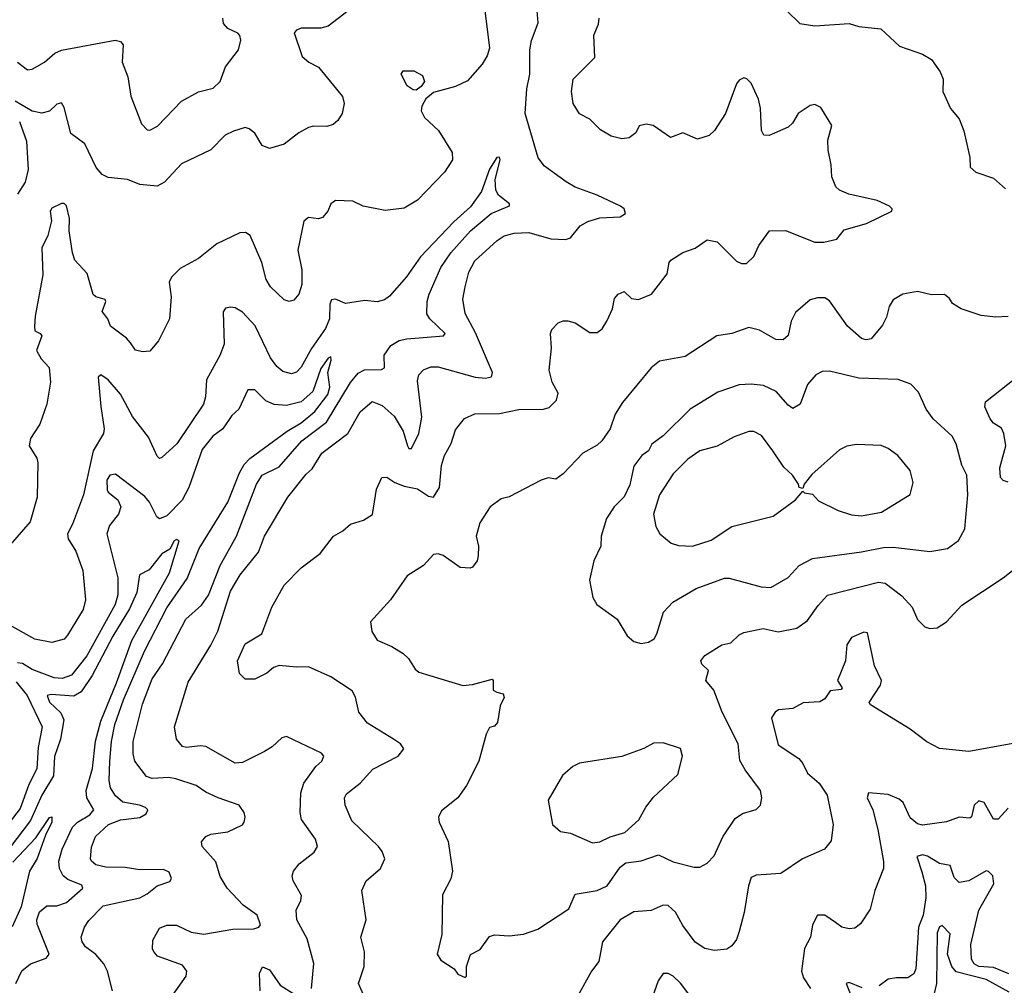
# Model space of a CAD drawing. Extents: x 1995161 to 2088924, y 769148 to 906007.
# Tile 279 of 335: x 2035223 to 2039249, y 869878 to 873829. Entities that reach past the tile are written whole.
import ezdxf

# ---------------------------------------------------------------- set-up
doc = ezdxf.new("R2010")
doc.units = 0

msp = doc.modelspace()

# ---------------------------------------------------------------- linework, layer by layer
at = {"layer": '0CON20XD'}
for points in [[(2037112.7, 873965), (2037145, 873712.5), (2037135, 873680.8), (2037115, 873647.1), (2037055, 873578.9), (2037005, 873554.5), (2036915, 873530), (2036884.7, 873505.3), (2036868.1, 873475), (2036865.6, 873455), (2036878.2, 873428.2), (2036935.6, 873375), (2036991.4, 873285), (2036993.8, 873255), (2036960, 873205), (2036850.3, 873089.7), (2036795, 873057.1), (2036717.7, 873047.7), (2036627.5, 873065), (2036585, 873086.2), (2036515, 873089.2), (2036496, 873075), (2036483.8, 873045), (2036461.2, 873018.8), (2036445, 873013.8), (2036405, 873018.8), (2036385.8, 873004.2), (2036360.9, 872885), (2036377.2, 872805), (2036376.6, 872745), (2036364.6, 872705.4), (2036345, 872680.8), (2036325, 872675.8), (2036305, 872682.5), (2036249.4, 872735), (2036231.1, 872765), (2036214.2, 872835), (2036165.5, 872945), (2036147.3, 872957.3), (2036123.1, 872956.9), (2036029.2, 872910.8), (2035955, 872851.1), (2035879.1, 872810.9), (2035844.2, 872775), (2035834.3, 872755), (2035842.9, 872695), (2035835.7, 872605), (2035791.4, 872515), (2035755, 872472.5), (2035725, 872470), (2035696.4, 872476.4), (2035676, 872506)], [(2036565.9, 873864.1), (2036485, 873801.8), (2036455, 873793.8), (2036375, 873794.2), (2036355, 873786), (2036346, 873775), (2036378.1, 873678.1), (2036405.3, 873655.3), (2036445, 873634.4), (2036543.6, 873513.6), (2036550.6, 873485), (2036541.4, 873445), (2036524.5, 873415.5), (2036505, 873399.2), (2036478.8, 873391.2), (2036425, 873392.5), (2036405, 873387.5), (2036365, 873365.7), (2036305, 873319.1), (2036245, 873301.1), (2036215, 873313.8), (2036185, 873364), (2036162.4, 873382.4), (2036145, 873387.1), (2036097.1, 873372.9), (2036064, 873356), (2036005, 873295.6), (2035885, 873238.6), (2035815, 873163.8), (2035785, 873148), (2035715, 873154), (2035664.1, 873174.1), (2035585, 873183.1), (2035560.8, 873195), (2035536.4, 873223.6), (2035490, 873320), (2035432.7, 873362.7), (2035405, 873468.8), (2035395, 873488), (2035375, 873482.2), (2035345, 873454.6), (2035314, 873446), (2035275, 873454.2), (2035205, 873495.3)], [(2036417.1, 869865), (2036426.2, 869966.2), (2036398.3, 870068.3), (2036356.9, 870145), (2036354.4, 870185), (2036373.3, 870225), (2036375.6, 870245), (2036341.4, 870305), (2036337.1, 870325), (2036342.5, 870345), (2036365.6, 870374.4), (2036427.6, 870422.4), (2036441.1, 870445), (2036433.5, 870475), (2036375.3, 870555.3), (2036370.4, 870585), (2036372.5, 870665), (2036385.4, 870705), (2036435, 870772.3), (2036458.7, 870795), (2036467.3, 870815), (2036457.4, 870827.4), (2036315, 870896), (2036295, 870890), (2036256.4, 870853.6), (2036223.8, 870833.8), (2036135, 870788.8), (2036105, 870786.2), (2035985, 870854.5), (2035962, 870858), (2035905, 870850), (2035889.2, 870855), (2035864.4, 870885), (2035857.1, 870935), (2035912.3, 871117.7), (2036005, 871269.2), (2036033, 871327), (2036085, 871490.4), (2036125, 871557.7), (2036199.6, 871650.4), (2036225, 871715.6), (2036320, 871875), (2036395, 871969.1), (2036419.2, 871990.8), (2036458.2, 872055), (2036565.2, 872134.8), (2036615, 872224.4), (2036665, 872265.8), (2036705, 872249.4), (2036755, 872205.6), (2036791.6, 872145), (2036808.9, 872085), (2036815, 872074.2), (2036825, 872074.2), (2036855.4, 872135), (2036867.8, 872202.2), (2036850.6, 872350.6), (2036855, 872376), (2036875, 872396.2), (2036905, 872407.9), (2036935, 872408.8), (2037086.1, 872366.1), (2037127.7, 872362.3), (2037152.8, 872367.2), (2037156.2, 872385), (2037087.7, 872547.7), (2037045, 872626.2), (2037035.4, 872685), (2037045.4, 872735), (2037060.4, 872795), (2037085, 872841.9), (2037175.8, 872925), (2037205, 872944.4), (2037245, 872954.5), (2037305, 872957.3), (2037395, 872932.2), (2037455, 872928.9), (2037475, 872935.7), (2037515, 872984.5), (2037546.7, 873003.3), (2037595, 873017.1), (2037678.2, 873021.8), (2037700, 873035), (2037694.4, 873054.4), (2037680, 873065), (2037585, 873110.9), (2037495, 873143.8), (2037458.6, 873165), (2037369.1, 873229.1), (2037343.9, 873263.9), (2037290, 873445), (2037297.3, 873545), (2037309.3, 873605), (2037309.7, 873705), (2037316.5, 873743.5), (2037343.1, 873815), (2037339.1, 873865)], [(2038360, 873865), (2038412.7, 873812.7), (2038475, 873803.1), (2038615, 873812.5), (2038655, 873800), (2038745, 873790.6), (2038820.3, 873720.3), (2038915, 873686.9), (2038951.2, 873665), (2038986.7, 873615), (2039000, 873585), (2038997.5, 873535), (2039028.8, 873465), (2039065, 873422.5), (2039084.1, 873374.1), (2039108, 873265), (2039110, 873225), (2039133.3, 873205), (2039205, 873179.5), (2039255, 873135.8)], [(2035215, 873654.3), (2035255, 873624), (2035275, 873626), (2035325, 873654.4), (2035367.8, 873692.2), (2035395, 873703.8), (2035614.4, 873744.4), (2035635, 873738.6), (2035646.9, 873725), (2035642.5, 873655), (2035665.8, 873595), (2035677.5, 873515), (2035722, 873402), (2035745, 873377.5), (2035755, 873376.7), (2035786.6, 873393.4), (2035885, 873495.8), (2035955, 873532.9), (2036015, 873548.1), (2036042.9, 873575), (2036065, 873636), (2036118.8, 873705), (2036128, 873745), (2036123.9, 873763.9), (2036115, 873773.3), (2036075, 873792.5), (2036056.7, 873813.3), (2036053.5, 873835)], [(2036644.3, 869805), (2036609.4, 869885), (2036632, 869955), (2036633.3, 870015), (2036618.6, 870075), (2036640, 870145), (2036622.5, 870265), (2036640, 870305), (2036698.8, 870355), (2036715.8, 870395), (2036705.7, 870425), (2036690, 870445), (2036580.9, 870550.9), (2036554.4, 870615), (2036551.2, 870645), (2036559.2, 870660.8), (2036615, 870704.2), (2036667.6, 870762.4), (2036770.8, 870815), (2036794, 870845), (2036780, 870865), (2036751.9, 870885), (2036645, 870950), (2036610.6, 870995), (2036596.4, 871056.4), (2036582.4, 871082.4), (2036495, 871140), (2036405, 871180.8), (2036355, 871178.8), (2036285, 871186.7), (2036261.7, 871178.3), (2036233.3, 871155), (2036185, 871130.8), (2036145, 871130.8), (2036122.7, 871152.7), (2036113.8, 871205), (2036145, 871274.2), (2036213.3, 871315), (2036254.2, 871425), (2036304.3, 871515), (2036375, 871585.6), (2036452.5, 871645), (2036506.2, 871715), (2036545, 871737.5), (2036576.7, 871765), (2036629.1, 871780.9), (2036665.7, 871804.3), (2036683, 871907), (2036704.1, 871955.9), (2036725, 871956.2), (2036758, 871935), (2036795, 871920), (2036849.5, 871909.5), (2036895, 871879.5), (2036916, 871875), (2036939.4, 871915), (2036948.4, 872005), (2036960.9, 872045), (2036987.1, 872095), (2037005, 872150), (2037042.7, 872197.3), (2037085, 872215.5), (2037185, 872216.9), (2037265, 872233.6), (2037365.5, 872234.5), (2037388, 872242), (2037418.3, 872271.7), (2037425, 872300), (2037400.6, 872345), (2037388.6, 872395), (2037398, 872485), (2037393.3, 872545), (2037399.3, 872560.7), (2037425, 872587.5), (2037445, 872596.7), (2037465, 872596.7), (2037495, 872588), (2037555, 872548), (2037585, 872549.2), (2037605, 872563.8), (2037624.5, 872595.5), (2037647.5, 872645), (2037655, 872687.5), (2037670, 872705), (2037695, 872716.7), (2037725, 872688), (2037753.9, 872683.9), (2037806.7, 872705), (2037835, 872742.5), (2037871.2, 872788.8), (2037879.2, 872835), (2037886.2, 872845), (2037935, 872876), (2037985.7, 872894.3), (2038035, 872928), (2038075, 872920), (2038155, 872840.8), (2038175, 872830.8), (2038195, 872831.2), (2038225, 872860), (2038246.2, 872905), (2038290, 872965), (2038355, 872965.6), (2038475, 872917.9), (2038511.7, 872918.3), (2038565, 872930), (2038595, 872968), (2038685.5, 872994.5), (2038790, 873045), (2038791.2, 873055), (2038780, 873065), (2038729.1, 873089.1), (2038613.3, 873115), (2038575, 873130.6), (2038560.8, 873145), (2038544.2, 873185), (2038542, 873235), (2038528.6, 873295), (2038527.5, 873335), (2038543.8, 873395), (2038499.5, 873469.5), (2038475, 873481.2), (2038455, 873478), (2038406, 873445), (2038384, 873405), (2038365, 873389.2), (2038287.5, 873355), (2038266.1, 873356.1), (2038256.2, 873375), (2038253.2, 873466.8), (2038245, 873503.3), (2038215, 873568.8), (2038197.1, 873587.1), (2038185, 873591.2), (2038165, 873581.2), (2038155, 873566.7), (2038110, 873445), (2038064.6, 873375.4), (2038043.3, 873355), (2037995, 873339.2), (2037935, 873365.6), (2037885, 873346.9), (2037813.3, 873395), (2037785, 873401.5), (2037756.2, 873393.8), (2037742.2, 873365), (2037715, 873345.6), (2037685, 873340.6), (2037641.3, 873351.3), (2037597.7, 873377.7), (2037555, 873421.2), (2037513, 873443), (2037486, 873485), (2037479.4, 873535), (2037486, 873585), (2037575.8, 873674.2), (2037570.8, 873765), (2037590, 873810), (2037593.1, 873835)], [(2036845, 873540), (2036831.8, 873541.8), (2036808.3, 873558.3), (2036783.8, 873605), (2036791.2, 873618.8), (2036835, 873618.6), (2036870.7, 873600.7), (2036878.6, 873575), (2036865.3, 873554.7), (2036845, 873540)], [(2035222.4, 873412.4), (2035250.9, 873330.9), (2035258.3, 873215), (2035246.3, 873163.7), (2035215, 873114.6)], [(2035855.4, 869845), (2035904.3, 869915), (2035907.5, 869935), (2035889.6, 869959.6), (2035787.3, 869997.3), (2035772.7, 870012.7), (2035766, 870026), (2035767.3, 870062.7), (2035795, 870111.2), (2035825, 870124.2), (2035865, 870123.3), (2035924.7, 870094.7), (2035976.6, 870086.6), (2036095, 870107.4), (2036181.3, 870108.7), (2036200.6, 870115), (2036207.7, 870125), (2036194.5, 870165), (2036136.9, 870205), (2036071.9, 870275), (2036043.4, 870323.4), (2036025, 870383.3), (2035970, 870445), (2035967.5, 870465), (2035983.9, 870486.1), (2036005, 870496), (2036075, 870506), (2036135, 870533.8), (2036141.2, 870545), (2036146, 870565), (2036141.2, 870585), (2036121.2, 870615), (2036035, 870644.5), (2035985, 870668.2), (2035945, 870695.4), (2035862.2, 870722.2), (2035832.6, 870727.4), (2035765, 870724), (2035741.7, 870731.8), (2035693.8, 870795), (2035686.8, 870825), (2035687.2, 870875), (2035725, 871027.5), (2035765, 871131.9), (2035806.8, 871193.2), (2035902.5, 871375), (2035966.5, 871433.5), (2035995.8, 871474.2), (2036042.9, 871595), (2036110, 871715), (2036192.3, 871927.7), (2036214.6, 871965), (2036285, 871998.8), (2036377.2, 872105), (2036478.3, 872181.7), (2036575.5, 872344.5), (2036608, 872382), (2036633.6, 872396.4), (2036702.7, 872397.3), (2036715, 872404.2), (2036713.8, 872456.2), (2036741.5, 872495), (2036775, 872515.3), (2036806.8, 872523.2), (2036956.7, 872535), (2036963.8, 872545), (2036900.8, 872605), (2036888.8, 872625), (2036890, 872675), (2036897.4, 872705), (2036945.2, 872815), (2036986.2, 872875), (2037066.9, 872965), (2037150.9, 873035), (2037226.4, 873066.4), (2037226.7, 873075), (2037180.7, 873110.7), (2037170.9, 873130.9), (2037168.2, 873175), (2037188.5, 873255), (2037185.6, 873265.6), (2037175, 873264.2), (2037145, 873217.5), (2037111.7, 873125), (2037067.2, 873062.8), (2036998, 873002), (2036862, 872858), (2036805, 872776.7), (2036735, 872696.6), (2036715, 872682.8), (2036685, 872674.6), (2036635, 872678.9), (2036555, 872667.3), (2036515, 872684.5), (2036498, 872682), (2036492.1, 872665), (2036490.3, 872605), (2036473.9, 872565), (2036416.2, 872483.8), (2036375, 872407.1), (2036355, 872386.4), (2036335, 872380), (2036298.8, 872388.8), (2036275, 872409.1), (2036249.3, 872445), (2036186.3, 872576.3), (2036135, 872631.2), (2036105, 872648.9), (2036085, 872652.9), (2036065, 872647.5), (2036055, 872632.5), (2036059.8, 872500.2), (2036041.8, 872455), (2035986.9, 872355), (2035983.8, 872285), (2035975.4, 872255), (2035866.4, 872093.6), (2035805, 872037.5), (2035795, 872032.5), (2035785, 872042.5), (2035750.1, 872120.1), (2035685, 872205.3), (2035635.9, 872295.9), (2035585, 872355.3), (2035555, 872375.6), (2035544.7, 872365.3), (2035555.8, 872245.7), (2035569.2, 872155), (2035565.5, 872135.5), (2035524.5, 872065), (2035484.7, 871885), (2035440, 871765), (2035419.1, 871725), (2035422.1, 871705), (2035453.5, 871653.5), (2035481.5, 871575), (2035491.9, 871455), (2035482.5, 871415), (2035419.4, 871310.6), (2035405, 871294.4), (2035355, 871280.5), (2035285, 871293.5), (2035135, 871377.5)], [(2035676, 872506), (2035660, 872525), (2035594.2, 872575), (2035584.2, 872605), (2035560, 872635), (2035576, 872675), (2035573.6, 872683.6), (2035535, 872694), (2035523.6, 872703.6), (2035500, 872790), (2035448.9, 872845), (2035438.9, 872875), (2035425.4, 872965), (2035427.1, 873015), (2035415, 873066.7), (2035405, 873076.7), (2035395, 873076.2), (2035355, 873058), (2035348.6, 873045), (2035352.9, 873005), (2035338.6, 872945), (2035314.6, 872895.4), (2035318.2, 872785), (2035286.2, 872615), (2035283.6, 872573.6), (2035285.7, 872555.7), (2035307.5, 872545), (2035313.3, 872535), (2035292, 872475), (2035311.1, 872441.1), (2035344.2, 872405), (2035349.2, 872345), (2035334.3, 872255), (2035305.8, 872174.2), (2035282.2, 872137.8), (2035268.1, 872115), (2035262.5, 872085), (2035292.9, 872035), (2035297.8, 872015), (2035294.4, 871875), (2035266.2, 871773.8), (2035185, 871680)], [(2039265, 872614.5), (2039215, 872611.2), (2039155, 872618), (2039072.5, 872645), (2039037, 872667), (2039025, 872687.5), (2039005, 872703.8), (2038952.3, 872702.3), (2038895, 872716.2), (2038835, 872706), (2038795, 872682), (2038778.6, 872655), (2038768.3, 872611.7), (2038751.7, 872578.3), (2038705, 872523.3), (2038685, 872518.9), (2038665, 872524.4), (2038608.6, 872575), (2038535, 872678), (2038515, 872690), (2038485, 872690.8), (2038455, 872682.5), (2038395, 872630.8), (2038378.5, 872595), (2038365, 872536.7), (2038345, 872518.6), (2038315, 872519.4), (2038248, 872558), (2038205, 872569.4), (2038135.4, 872544.6), (2038074.6, 872535.4), (2037945, 872450.6), (2037839.3, 872430.7), (2037805, 872404.3), (2037687.8, 872262.2), (2037658.5, 872215), (2037637.3, 872155), (2037604.3, 872105), (2037585, 872087.1), (2037525.4, 872054.6), (2037445, 871970.6), (2037415, 871948.8), (2037385, 871954), (2037355.8, 871944.2), (2037225, 871876.2), (2037192.3, 871867.7), (2037147.5, 871835), (2037105, 871770), (2037090, 871715), (2037098.8, 871675), (2037098, 871635), (2037093.8, 871615), (2037075, 871588.8), (2037065, 871584), (2037025, 871587.1), (2036955, 871635.7), (2036935, 871642.9), (2036915, 871640.8), (2036875, 871595.8), (2036807.4, 871552.6), (2036739.2, 871455), (2036657.5, 871365), (2036663.5, 871325), (2036685, 871289.4), (2036744.5, 871264.5), (2036791.2, 871235), (2036813.3, 871215), (2036840.9, 871170.9), (2036855, 871159.2), (2037035, 871104.4), (2037075, 871107.8), (2037155, 871130), (2037160, 871125), (2037160, 871085), (2037175, 871077.5), (2037200, 871070), (2037203.8, 871055), (2037188.3, 871021.7), (2037177, 870953), (2037165, 870937.5), (2037145, 870932.5), (2037130.8, 870905), (2037101.4, 870795), (2037050, 870695), (2037015.4, 870644.6), (2036948.6, 870591.4), (2036936, 870565), (2036938, 870545), (2036975.6, 870465.6), (2036993.3, 870345), (2036986.2, 870313.8), (2036952.9, 870247.1), (2036949.2, 870085), (2036930.8, 870005), (2036945, 869980), (2037000, 869945), (2037015, 869922.5), (2037045, 869910)], [(2035602.9, 869855), (2035582.5, 869935), (2035567.9, 869965), (2035534.1, 870004.1), (2035492.2, 870035), (2035478.5, 870055), (2035474.6, 870075), (2035489.1, 870115), (2035506.6, 870143.4), (2035565, 870202.5), (2035715, 870235.8), (2035745, 870251.2), (2035785, 870284.3), (2035837.2, 870302.8), (2035844.4, 870315), (2035835, 870340), (2035811.6, 870351.6), (2035715, 870350.6), (2035655, 870359.5), (2035575, 870361.2), (2035535, 870370.8), (2035516.9, 870385), (2035513.5, 870395), (2035517.6, 870442.4), (2035533.2, 870486.8), (2035586.4, 870535), (2035635, 870554.8), (2035715, 870564.2), (2035740.8, 870579.2), (2035748, 870595), (2035738, 870605), (2035713.3, 870615), (2035645, 870626.3), (2035615, 870652.7), (2035594.8, 870685), (2035589.5, 870715), (2035592, 870795), (2035598.4, 870875), (2035613, 870945), (2035647.5, 871045), (2035734, 871245), (2035825, 871422.3), (2035908.3, 871541.7), (2035957.2, 871665), (2036074.4, 871855), (2036122.1, 871975), (2036141.3, 872008.7), (2036165, 872033), (2036316.9, 872145), (2036375, 872179.4), (2036429.8, 872225), (2036483, 872295), (2036492, 872325), (2036483.1, 872385), (2036497.5, 872435), (2036495, 872448.8), (2036485, 872443.8), (2036455, 872401.9), (2036422.3, 872307.7), (2036374.8, 872265.2), (2036315, 872249.5), (2036264.2, 872254.2), (2036229.4, 872269.4), (2036185, 872313.8), (2036156.1, 872313.9), (2036119.5, 872235), (2036091, 872209), (2036053.8, 872155), (2036012.8, 872125), (2035970.1, 872069.9), (2035915.5, 871915), (2035887.6, 871862.4), (2035825, 871798.2), (2035795, 871786.4), (2035784.2, 871794.3), (2035754.4, 871855), (2035735, 871878.2), (2035615, 871969.2), (2035591.9, 871965), (2035580.4, 871945), (2035581.5, 871905), (2035585.6, 871895), (2035625, 871863.5), (2035637.3, 871835), (2035627.1, 871805), (2035590.6, 871759.4), (2035579.6, 871725), (2035624.2, 871545), (2035624.8, 871475), (2035614, 871435), (2035498, 871225), (2035435, 871147.2), (2035396.7, 871133.3), (2035365, 871135.2), (2035275, 871169.5), (2035235, 871193.6), (2035215, 871196.4)], [(2037765, 871276.7), (2037795, 871282), (2037818, 871295), (2037829.2, 871315), (2037855.5, 871404.5), (2037894.2, 871445), (2037989.5, 871500.5), (2038105, 871543.6), (2038125, 871543.5), (2038255, 871508.1), (2038294.5, 871505.5), (2038365, 871545.6), (2038410.8, 871595), (2038465, 871623.8), (2038665, 871650.7), (2038755, 871669.3), (2038795, 871670), (2038945, 871652.9), (2039016.7, 871665), (2039062.1, 871697.9), (2039088.6, 871745), (2039100.8, 871885), (2039096.2, 871965), (2039076.2, 872006.2), (2039052.4, 872092.4), (2039036.5, 872125), (2038958.1, 872195), (2038930, 872235), (2038899.2, 872305), (2038866.7, 872336.7), (2038815, 872355.7), (2038655, 872361.8), (2038535, 872390), (2038505, 872388.5), (2038479.2, 872375), (2038445, 872336.2), (2038414.6, 872255.4), (2038385, 872237.1), (2038365, 872250.6), (2038317, 872307), (2038265, 872331.2), (2038215, 872337.7), (2038165.4, 872334.6), (2038078, 872305), (2037965.5, 872234.5), (2037855, 872125.8), (2037808.3, 872091.7), (2037794, 872065), (2037767.5, 872045), (2037735, 872002), (2037718.8, 871925), (2037695, 871876), (2037654.5, 871835.5), (2037622.4, 871787.6), (2037601.4, 871715), (2037600, 871675), (2037571.4, 871615), (2037554, 871535), (2037567.5, 871465), (2037583.3, 871435), (2037666.7, 871375), (2037707.7, 871307.7), (2037734.2, 871284.2), (2037765, 871276.7)], [(2039265, 871935.7), (2039245, 871942.9), (2039233.3, 871955), (2039231.2, 871995), (2039255.5, 872085), (2039247.8, 872135), (2039237.4, 872157.4), (2039205, 872177.8), (2039191.8, 872195), (2039169.4, 872245), (2039172, 872265), (2039297.2, 872362.8)], [(2037975, 871674.6), (2038051.1, 871698.9), (2038135.6, 871754.4), (2038305, 871796.7), (2038395, 871863.3), (2038425, 871900), (2038432.5, 871892.5), (2038465, 871887.5), (2038490.3, 871860.3), (2038570.6, 871820.6), (2038625, 871802.5), (2038665, 871798), (2038747, 871813), (2038864.3, 871885.7), (2038877.1, 871935), (2038864.4, 871984.4), (2038814, 872045), (2038775, 872074.2), (2038746.4, 872086.4), (2038645, 872090), (2038605, 872084.2), (2038575, 872069.2), (2038462.3, 871967.7), (2038431.7, 871928.3), (2038425, 871910), (2038410, 871915), (2038408.3, 871928.3), (2038383.8, 871965), (2038347.6, 871997.6), (2038302.5, 872065), (2038257.3, 872127.3), (2038225, 872143.1), (2038205, 872143.1), (2038145, 872121.9), (2038075, 872083.6), (2038005, 872064.6), (2037955, 872030.5), (2037895, 871970.5), (2037839.3, 871885), (2037815.4, 871805), (2037824.5, 871755), (2037841.4, 871725), (2037887.2, 871687.2), (2037917.1, 871677.1), (2037975, 871674.6)], [(2035207.3, 869885), (2035232.6, 869937.4), (2035267.8, 869965), (2035331.2, 869988.8), (2035344.5, 870005), (2035295, 870127.5), (2035293.5, 870145), (2035305, 870178.6), (2035335, 870202.2), (2035375, 870203.2), (2035415, 870216), (2035481.8, 870275), (2035476.9, 870286.9), (2035420.2, 870310.2), (2035400.7, 870325), (2035385.9, 870355), (2035383.9, 870385), (2035397, 870435), (2035439.8, 870525), (2035459.4, 870545), (2035510, 870575), (2035527.1, 870595), (2035497.5, 870645), (2035494.7, 870674.7), (2035520.6, 870765), (2035533.6, 870876.4), (2035555, 870958.5), (2035619.4, 871115), (2035681.6, 871288.4), (2035836.4, 871565), (2035875, 871696.7), (2035865, 871701.2), (2035855, 871696), (2035837.9, 871662.1), (2035805, 871642.5), (2035752.4, 871577.6), (2035712.7, 871557.3), (2035703, 871485), (2035672.2, 871417.8), (2035603.7, 871306.3), (2035519.5, 871145), (2035475, 871077.7), (2035445, 871060.4), (2035352.5, 871067.5), (2035336.4, 871063.6), (2035345, 871036.4), (2035391.8, 870991.8), (2035404.2, 870964.2), (2035390.7, 870885), (2035366.4, 870813.6), (2035361.2, 870735), (2035313.9, 870655), (2035267.5, 870552.5), (2035181.7, 870438.3)], [(2037045, 869910), (2037050, 869915), (2037050, 869955), (2037066.4, 870003.6), (2037105.8, 870024.2), (2037145, 870077.5), (2037165, 870084.3), (2037225, 870080.6), (2037283.2, 870086.8), (2037342.4, 870107.6), (2037469.1, 870190.9), (2037495, 870250.8), (2037585, 870265.9), (2037625, 870284.6), (2037678.5, 870361.5), (2037701.3, 870378.7), (2037765, 870387.3), (2037835, 870411.5), (2037895, 870383.1), (2037981.1, 870361.1), (2038005, 870361.5), (2038035, 870376.7), (2038062.9, 870407.1), (2038099.1, 870485), (2038149.3, 870560.7), (2038179.3, 870580.7), (2038235, 870597.5), (2038252.5, 870615), (2038258.6, 870645), (2038252.5, 870675), (2038189.3, 870759.3), (2038168, 870798), (2038161.8, 870865), (2038095.3, 870995), (2038061.1, 871085), (2038029.4, 871125), (2038040, 871165), (2038012.1, 871192.1), (2038008.8, 871205), (2038025, 871226.7), (2038095, 871270), (2038131.2, 871278.8), (2038165, 871311.2), (2038185, 871321.2), (2038263.2, 871336.8), (2038325, 871324.5), (2038400.7, 871339.3), (2038445, 871370), (2038487.9, 871432.1), (2038526.7, 871473.3), (2038735, 871527.3), (2038762.6, 871522.6), (2038830.9, 871470.9), (2038872.5, 871425), (2038895, 871373.8), (2038925, 871344), (2038945, 871338), (2038975, 871340.8), (2039012.9, 871365), (2039076.4, 871433.6), (2039245, 871544.4), (2039321.4, 871605)], [(2039367.6, 870882.4), (2039105, 870834.4), (2038985, 870847.1), (2038933.3, 870873.3), (2038865, 870925.4), (2038702.5, 871025), (2038697.5, 871035), (2038742.9, 871105), (2038746.9, 871125), (2038719.1, 871185), (2038690, 871320), (2038675, 871322.5), (2038625, 871301.1), (2038605, 871270)], [(2038605, 871270), (2038600, 871205), (2038567.5, 871125), (2038586.7, 871095), (2038582.5, 871087.5), (2038537.1, 871082.9), (2038515, 871050), (2038495, 871038), (2038426.8, 871033.2), (2038385, 871010.8), (2038325.7, 871004.3), (2038312, 870995), (2038297.7, 870972.3), (2038325, 870861.4), (2038409.1, 870805), (2038425.5, 870785), (2038444.4, 870745), (2038492.5, 870705), (2038525.7, 870655), (2038550, 870535), (2038541.7, 870468.3), (2038513.8, 870435), (2038423.8, 870395), (2038335, 870335.7), (2038235, 870328.1), (2038215, 870318), (2038203.3, 870285), (2038185.6, 870175), (2038165, 870097.5), (2038154, 870065), (2038135, 870038.8), (2038114.2, 870025.8), (2038065, 870020), (2038025, 870028.6), (2037985, 870054), (2037935, 870122.9), (2037905, 870176.9), (2037875, 870204.4), (2037855, 870205.6), (2037805, 870183.3), (2037735, 870178.5), (2037678.6, 870145), (2037607.1, 870055), (2037591.4, 869975), (2037562.1, 869935), (2037506.2, 869835)], [(2035209.5, 871119.5), (2035254, 871064), (2035315.9, 870935), (2035299.6, 870850.4), (2035294.1, 870765), (2035259.7, 870695), (2035225, 870601.5), (2035148.5, 870501.5)], [(2037565, 870460.6), (2037595, 870464.4), (2037638, 870485), (2037697.2, 870502.8), (2037755.6, 870554.4), (2037783.3, 870606.7), (2037815, 870648), (2037915, 870740), (2037934, 870815), (2037925.9, 870845.9), (2037855, 870870), (2037815, 870868), (2037775, 870846), (2037685, 870813.1), (2037512.9, 870787.1), (2037485, 870772.5), (2037443.6, 870736.4), (2037384.2, 870635), (2037402, 870535), (2037435, 870507.5), (2037475, 870500), (2037565, 870460.6)], [(2039265, 870602.5), (2039225, 870556.7), (2039205, 870556.7), (2039167.5, 870625), (2039145, 870632.5), (2039125.6, 870615), (2039115, 870567.5), (2039108.3, 870561.7), (2039065, 870565.6), (2039013.1, 870546.9), (2038915, 870532.9), (2038895, 870538.9), (2038865, 870562.9), (2038836.5, 870625), (2038819.5, 870639.5), (2038775, 870658.2), (2038694.8, 870665.2), (2038689.2, 870645), (2038712.5, 870595), (2038731.7, 870515), (2038755.6, 870384.4), (2038755.6, 870355), (2038719.6, 870265), (2038701.2, 870188.8), (2038661.1, 870128.9), (2038638.7, 870111.3), (2038615, 870108.1), (2038585, 870115.5), (2038559.2, 870135), (2038515, 870164.6), (2038485, 870164.4), (2038465.4, 870125), (2038456.4, 870075), (2038432, 870028), (2038420.7, 869935), (2038428.4, 869908.4), (2038456.7, 869865)], [(2035195, 870381.3), (2035289.1, 870480.9), (2035345, 870564), (2035355, 870567.5), (2035355.3, 870545), (2035328.6, 870491.4), (2035295, 870396.7), (2035264, 870345), (2035229.2, 870199.2), (2035192.8, 870117.2)], [(2039267.5, 869925), (2039205, 869950.4), (2039145, 869954.8), (2039126, 869965), (2039114.7, 869985), (2039112, 870045), (2039145.6, 870185), (2039207.1, 870292.9), (2039201.9, 870325), (2039185, 870343.8), (2039175, 870346), (2039105, 870304.6), (2039065, 870298.6), (2039045, 870318.8), (2039028.3, 870368.3), (2038985, 870375.3), (2038935.5, 870405.5), (2038915, 870410.8), (2038892.2, 870405), (2038911.9, 870341.9), (2038927.3, 870285), (2038928.6, 870235), (2038917.2, 870165), (2038898.9, 870115), (2038888.2, 869945), (2038880, 869925), (2038855, 869907.5), (2038808.8, 869908.8), (2038775, 869902.5), (2038738, 869875)], [(2039269.5, 869849.5), (2039175, 869901.1), (2039052.6, 869932.6), (2039034.4, 869955), (2039017.5, 870005), (2039027.7, 870087.7), (2038995, 870122), (2038985, 870116.9), (2038975, 870092.5), (2038972.6, 869885), (2038961.9, 869838.1)], [(2036207.1, 869855), (2036204.4, 869925.6), (2036216.2, 869953.8), (2036245, 869940.8), (2036288.5, 869878.5), (2036345, 869843.1)], [(2037971.9, 869825), (2037925, 869886.7), (2037895, 869915.6), (2037875, 869925.6), (2037855, 869925.7), (2037834.6, 869895.4), (2037777.1, 869732.9)], [(2038667.6, 869867.6), (2038615, 869889.5), (2038603.5, 869885), (2038625, 869830.9)]]:
    msp.add_lwpolyline(points, dxfattribs=at)

doc.saveas('drawing.dxf')
